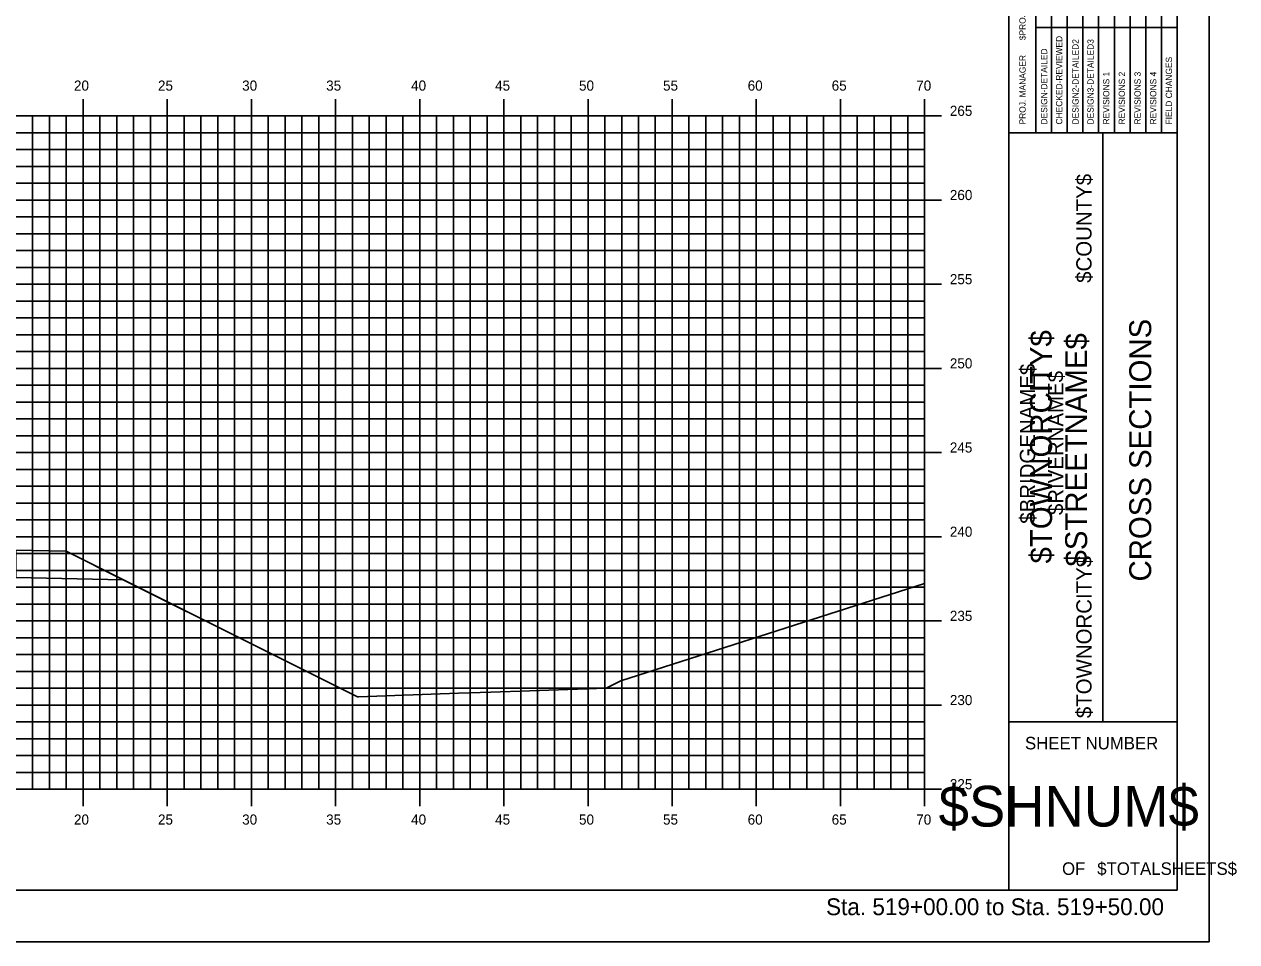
# Model space of a CAD drawing. Extents: x 1168600 to 1177589, y 610178 to 611246.
# Drawn here: x 1174412.8 to 1174484.9, y 610268.7 to 610323.2 of the extents above; entities that cross this region are included whole.
import ezdxf

# ---------------------------------------------------------------- set-up
doc = ezdxf.new("R2010")
doc.units = 0
for name, color, linetype in [('_Construction', 7, 'Continuous'), ('_Station Equation', 7, 'Continuous'), ('D_Roadway_SubGrade', 7, 'Continuous'), ('D_Slope_Direction', 7, 'Continuous'), ('D_Text_Standard', 7, 'Continuous'), ('H_V ANNOTATION', 7, 'Continuous'), ('MAJOR', 7, 'Continuous'), ('MINOR', 7, 'Continuous')]:
    doc.layers.add(name, color=color, linetype=linetype)

msp = doc.modelspace()

# ---------------------------------------------------------------- linework, layer by layer
at = {"layer": '_Construction'}
for p, q in [((1174471.333, 610271.804), (1174471.333, 610376.804)), ((1174481.333, 610271.804), (1174481.333, 610376.804)), ((1174471.333, 610316.804), (1174481.333, 610316.804)), ((1174476.924, 610281.804), (1174476.924, 610316.804)), ((1174471.333, 610281.804), (1174481.333, 610281.804)), ((1174321.333, 610271.801), (1174481.333, 610271.801))]:
    msp.add_line(p, q, dxfattribs=at)
msp.add_lwpolyline([(1174313.239, 610268.742), (1174483.239, 610268.742), (1174483.239, 610378.742), (1174313.239, 610378.742)], close=True, dxfattribs=at)
for points in [[(1174473.88, 610316.807), (1174473.88, 610334.304)], [(1174474.812, 610334.304), (1174474.812, 610316.807)], [(1174475.743, 610316.807), (1174475.743, 610334.304)], [(1174476.675, 610316.807), (1174476.675, 610334.304)], [(1174477.607, 610316.807), (1174477.607, 610334.304)], [(1174478.539, 610316.807), (1174478.539, 610334.304)], [(1174479.47, 610316.807), (1174479.47, 610334.304)], [(1174480.402, 610316.807), (1174480.402, 610334.304)], [(1174472.948, 610316.807), (1174472.948, 610333.598)], [(1174472.948, 610323.054), (1174481.333, 610323.054)]]:
    msp.add_lwpolyline(points, dxfattribs=at)
at = {"layer": '_Station Equation'}
msp.add_lwpolyline([(1174412.332, 610292), (1174415.332, 610291.94), (1174415.332, 610291.94), (1174418.718, 610290.247), (1174418.718, 610290.247), (1174426.415, 610286.399), (1174426.415, 610286.399), (1174432.635, 610283.289), (1174432.635, 610283.289), (1174432.635, 610283.289), (1174432.635, 610283.289), (1174432.653, 610283.289), (1174432.686, 610283.29), (1174432.686, 610283.29), (1174438.636, 610283.508), (1174440.55, 610283.563), (1174440.56, 610283.563), (1174442.88, 610283.647), (1174447.418, 610283.803), (1174448.276, 610284.239), (1174466.332, 610290.015)], dxfattribs=at)
at = {"layer": 'D_Roadway_SubGrade'}
msp.add_lwpolyline([(1174412.332, 610292), (1174415.332, 610291.94), (1174418.718, 610290.248), (1174412.332, 610290.375)], close=True, dxfattribs=at)
at = {"layer": 'D_Slope_Direction'}
for points in [[(1174415.332, 610291.94), (1174426.415, 610286.399)], [(1174426.415, 610286.399), (1174432.636, 610283.289)]]:
    msp.add_lwpolyline(points, dxfattribs=at)
at = {"layer": 'D_Text_Standard'}
msp.add_lwpolyline([(1174362.75, 610287.332), (1174363.625, 610287.252), (1174364.5, 610287.07), (1174365.375, 610286.785), (1174366.25, 610286.399), (1174373.947, 610290.248), (1174377.332, 610291.94), (1174380.332, 610292), (1174396.332, 610292.32), (1174412.332, 610292), (1174415.332, 610291.94), (1174418.718, 610290.248), (1174426.415, 610286.399), (1174432.636, 610283.289)], dxfattribs=at)
at = {"layer": 'MAJOR'}
for p, q in [((1174416.332, 610318.803), (1174416.332, 610317.801)), ((1174421.332, 610318.803), (1174421.332, 610317.801)), ((1174426.332, 610318.803), (1174426.332, 610317.801)), ((1174431.332, 610318.803), (1174431.332, 610317.801)), ((1174436.332, 610318.803), (1174436.332, 610317.801)), ((1174441.332, 610318.803), (1174441.332, 610317.801)), ((1174446.332, 610318.803), (1174446.332, 610317.801)), ((1174451.332, 610318.803), (1174451.332, 610317.801)), ((1174456.332, 610318.803), (1174456.332, 610317.801)), ((1174461.332, 610318.803), (1174461.332, 610317.801)), ((1174466.332, 610318.803), (1174466.332, 610317.801)), ((1174326.332, 610317.801), (1174466.332, 610317.801)), ((1174326.332, 610317.801), (1174466.332, 610317.801)), ((1174416.332, 610277.801), (1174416.332, 610317.801)), ((1174421.332, 610277.801), (1174421.332, 610317.801)), ((1174426.332, 610277.801), (1174426.332, 610317.801)), ((1174431.332, 610277.801), (1174431.332, 610317.801)), ((1174436.332, 610277.801), (1174436.332, 610317.801)), ((1174441.332, 610277.801), (1174441.332, 610317.801)), ((1174446.332, 610277.801), (1174446.332, 610317.801)), ((1174451.332, 610277.801), (1174451.332, 610317.801)), ((1174456.332, 610277.801), (1174456.332, 610317.801)), ((1174461.332, 610277.801), (1174461.332, 610317.801)), ((1174467.334, 610317.801), (1174465.33, 610317.801)), ((1174466.332, 610277.801), (1174466.332, 610317.801)), ((1174466.332, 610277.801), (1174466.332, 610317.801)), ((1174326.332, 610312.801), (1174466.332, 610312.801)), ((1174467.334, 610312.801), (1174465.33, 610312.801)), ((1174326.332, 610307.801), (1174466.332, 610307.801)), ((1174467.334, 610307.801), (1174465.33, 610307.801)), ((1174326.332, 610302.801), (1174466.332, 610302.801)), ((1174467.334, 610302.801), (1174465.33, 610302.801)), ((1174326.332, 610297.801), (1174466.332, 610297.801)), ((1174467.334, 610297.801), (1174465.33, 610297.801)), ((1174326.332, 610292.801), (1174466.332, 610292.801)), ((1174467.334, 610292.801), (1174465.33, 610292.801)), ((1174326.332, 610287.801), (1174466.332, 610287.801)), ((1174467.334, 610287.801), (1174465.33, 610287.801)), ((1174326.332, 610282.801), (1174466.332, 610282.801)), ((1174467.334, 610282.801), (1174465.33, 610282.801)), ((1174326.332, 610277.801), (1174466.332, 610277.801)), ((1174326.332, 610277.801), (1174466.332, 610277.801)), ((1174416.332, 610276.799), (1174416.332, 610277.801)), ((1174421.332, 610276.799), (1174421.332, 610277.801)), ((1174426.332, 610276.799), (1174426.332, 610277.801)), ((1174431.332, 610276.799), (1174431.332, 610277.801)), ((1174436.332, 610276.799), (1174436.332, 610277.801)), ((1174441.332, 610276.799), (1174441.332, 610277.801)), ((1174446.332, 610276.799), (1174446.332, 610277.801)), ((1174451.332, 610276.799), (1174451.332, 610277.801)), ((1174456.332, 610276.799), (1174456.332, 610277.801)), ((1174461.332, 610276.799), (1174461.332, 610277.801)), ((1174467.334, 610277.801), (1174465.33, 610277.801)), ((1174466.332, 610276.799), (1174466.332, 610277.801))]:
    msp.add_line(p, q, dxfattribs=at)
at = {"layer": 'MINOR'}
for p, q in [((1174413.332, 610277.801), (1174413.332, 610317.801)), ((1174414.332, 610277.801), (1174414.332, 610317.801)), ((1174415.332, 610277.801), (1174415.332, 610317.801)), ((1174417.332, 610277.801), (1174417.332, 610317.801)), ((1174418.332, 610277.801), (1174418.332, 610317.801)), ((1174419.332, 610277.801), (1174419.332, 610317.801)), ((1174420.332, 610277.801), (1174420.332, 610317.801)), ((1174422.332, 610277.801), (1174422.332, 610317.801)), ((1174423.332, 610277.801), (1174423.332, 610317.801)), ((1174424.332, 610277.801), (1174424.332, 610317.801)), ((1174425.332, 610277.801), (1174425.332, 610317.801)), ((1174427.332, 610277.801), (1174427.332, 610317.801)), ((1174428.332, 610277.801), (1174428.332, 610317.801)), ((1174429.332, 610277.801), (1174429.332, 610317.801)), ((1174430.332, 610277.801), (1174430.332, 610317.801)), ((1174432.332, 610277.801), (1174432.332, 610317.801)), ((1174433.332, 610277.801), (1174433.332, 610317.801)), ((1174434.332, 610277.801), (1174434.332, 610317.801)), ((1174435.332, 610277.801), (1174435.332, 610317.801)), ((1174437.332, 610277.801), (1174437.332, 610317.801)), ((1174438.332, 610277.801), (1174438.332, 610317.801)), ((1174439.332, 610277.801), (1174439.332, 610317.801)), ((1174440.332, 610277.801), (1174440.332, 610317.801)), ((1174442.332, 610277.801), (1174442.332, 610317.801)), ((1174443.332, 610277.801), (1174443.332, 610317.801)), ((1174444.332, 610277.801), (1174444.332, 610317.801)), ((1174445.332, 610277.801), (1174445.332, 610317.801)), ((1174447.332, 610277.801), (1174447.332, 610317.801)), ((1174448.332, 610277.801), (1174448.332, 610317.801)), ((1174449.332, 610277.801), (1174449.332, 610317.801)), ((1174450.332, 610277.801), (1174450.332, 610317.801)), ((1174452.332, 610277.801), (1174452.332, 610317.801)), ((1174453.332, 610277.801), (1174453.332, 610317.801)), ((1174454.332, 610277.801), (1174454.332, 610317.801)), ((1174455.332, 610277.801), (1174455.332, 610317.801)), ((1174457.332, 610277.801), (1174457.332, 610317.801)), ((1174458.332, 610277.801), (1174458.332, 610317.801)), ((1174459.332, 610277.801), (1174459.332, 610317.801)), ((1174460.332, 610277.801), (1174460.332, 610317.801)), ((1174462.332, 610277.801), (1174462.332, 610317.801)), ((1174463.332, 610277.801), (1174463.332, 610317.801)), ((1174464.332, 610277.801), (1174464.332, 610317.801)), ((1174465.332, 610277.801), (1174465.332, 610317.801)), ((1174326.332, 610316.801), (1174466.332, 610316.801)), ((1174466.332, 610316.801), (1174465.33, 610316.801)), ((1174326.332, 610315.801), (1174466.332, 610315.801)), ((1174466.332, 610315.801), (1174465.33, 610315.801)), ((1174326.332, 610314.801), (1174466.332, 610314.801)), ((1174466.332, 610314.801), (1174465.33, 610314.801)), ((1174326.332, 610313.801), (1174466.332, 610313.801)), ((1174466.332, 610313.801), (1174465.33, 610313.801)), ((1174326.332, 610311.801), (1174466.332, 610311.801)), ((1174466.332, 610311.801), (1174465.33, 610311.801)), ((1174326.332, 610310.801), (1174466.332, 610310.801)), ((1174466.332, 610310.801), (1174465.33, 610310.801)), ((1174326.332, 610309.801), (1174466.332, 610309.801)), ((1174466.332, 610309.801), (1174465.33, 610309.801)), ((1174326.332, 610308.801), (1174466.332, 610308.801)), ((1174466.332, 610308.801), (1174465.33, 610308.801)), ((1174326.332, 610306.801), (1174466.332, 610306.801)), ((1174466.332, 610306.801), (1174465.33, 610306.801)), ((1174326.332, 610305.801), (1174466.332, 610305.801)), ((1174466.332, 610305.801), (1174465.33, 610305.801)), ((1174326.332, 610304.801), (1174466.332, 610304.801)), ((1174466.332, 610304.801), (1174465.33, 610304.801)), ((1174326.332, 610303.801), (1174466.332, 610303.801)), ((1174466.332, 610303.801), (1174465.33, 610303.801)), ((1174326.332, 610301.801), (1174466.332, 610301.801)), ((1174466.332, 610301.801), (1174465.33, 610301.801)), ((1174326.332, 610300.801), (1174466.332, 610300.801)), ((1174466.332, 610300.801), (1174465.33, 610300.801)), ((1174326.332, 610299.801), (1174466.332, 610299.801)), ((1174466.332, 610299.801), (1174465.33, 610299.801)), ((1174326.332, 610298.801), (1174466.332, 610298.801)), ((1174466.332, 610298.801), (1174465.33, 610298.801)), ((1174326.332, 610296.801), (1174466.332, 610296.801)), ((1174466.332, 610296.801), (1174465.33, 610296.801)), ((1174326.332, 610295.801), (1174466.332, 610295.801)), ((1174466.332, 610295.801), (1174465.33, 610295.801)), ((1174326.332, 610294.801), (1174466.332, 610294.801)), ((1174466.332, 610294.801), (1174465.33, 610294.801)), ((1174326.332, 610293.801), (1174466.332, 610293.801)), ((1174466.332, 610293.801), (1174465.33, 610293.801)), ((1174326.332, 610291.801), (1174466.332, 610291.801)), ((1174466.332, 610291.801), (1174465.33, 610291.801)), ((1174326.332, 610290.801), (1174466.332, 610290.801)), ((1174466.332, 610290.801), (1174465.33, 610290.801)), ((1174326.332, 610289.801), (1174466.332, 610289.801)), ((1174466.332, 610289.801), (1174465.33, 610289.801)), ((1174326.332, 610288.801), (1174466.332, 610288.801)), ((1174466.332, 610288.801), (1174465.33, 610288.801)), ((1174326.332, 610286.801), (1174466.332, 610286.801)), ((1174466.332, 610286.801), (1174465.33, 610286.801)), ((1174326.332, 610285.801), (1174466.332, 610285.801)), ((1174466.332, 610285.801), (1174465.33, 610285.801)), ((1174326.332, 610284.801), (1174466.332, 610284.801)), ((1174466.332, 610284.801), (1174465.33, 610284.801)), ((1174326.332, 610283.801), (1174466.332, 610283.801)), ((1174466.332, 610283.801), (1174465.33, 610283.801)), ((1174326.332, 610281.801), (1174466.332, 610281.801)), ((1174466.332, 610281.801), (1174465.33, 610281.801)), ((1174326.332, 610280.801), (1174466.332, 610280.801)), ((1174466.332, 610280.801), (1174465.33, 610280.801)), ((1174326.332, 610279.801), (1174466.332, 610279.801)), ((1174466.332, 610279.801), (1174465.33, 610279.801)), ((1174326.332, 610278.801), (1174466.332, 610278.801)), ((1174466.332, 610278.801), (1174465.33, 610278.801))]:
    msp.add_line(p, q, dxfattribs=at)

# ---------------------------------------------------------------- texts
at = {"layer": '_Construction'}
for s, height, rotation, p in [('$PROJMANAGER$', 0.37275, 90, (1174472.337, 610322.299)), ('CHECKED-REVIEWED', 0.37275, 90, (1174474.514, 610317.292)), ('DESIGN2-DETAILED2', 0.37275, 90, (1174475.483, 610317.292)), ('DESIGN3-DETAILED3', 0.37275, 90, (1174476.377, 610317.292)), ('PROJ. MANAGER', 0.37275, 90, (1174472.337, 610317.292)), ('DESIGN-DETAILED', 0.37275, 90, (1174473.619, 610317.292)), ('FIELD CHANGES', 0.37275, 90, (1174481.035, 610317.292)), ('REVISIONS 1', 0.37275, 90, (1174477.309, 610317.292)), ('REVISIONS 2', 0.37275, 90, (1174478.24, 610317.292)), ('REVISIONS 3', 0.37275, 90, (1174479.172, 610317.292)), ('REVISIONS 4', 0.37275, 90, (1174480.104, 610317.292)), ('$COUNTY$', 0.9072, 90, (1174476.253, 610307.883)), ('CROSS SECTIONS', 1.30428, 90, (1174479.797, 610290.143)), ('$TOWNORCITY$', 1.30428, 90, (1174473.905, 610291.212)), ('$STREETNAME$', 1.30428, 90, (1174475.992, 610291.032)), ('$BRIDGENAME$', 0.90716, 90, (1174472.899, 610293.572)), ('$RIVERNAME$', 0.90716, 90, (1174474.576, 610294.087)), ('$TOWNORCITY$', 0.90716, 90, (1174476.253, 610282.025)), ('SHEET NUMBER', 0.74527, 360, (1174472.298, 610280.168)), ('$SHNUM$', 2.4194, 360, (1174467.166, 610275.584)), ('OF', 0.7453, 360, (1174474.5, 610272.714)), ('$TOTALSHEETS$', 0.74527, 360, (1174476.589, 610272.714))]:
    msp.add_text(s, height=height, rotation=rotation, dxfattribs=at).set_placement(p)
at = {"layer": 'H_V ANNOTATION'}
for s, height, p in [('20', 0.6, (1174415.786, 610319.301)), ('25', 0.6, (1174420.778, 610319.301)), ('30', 0.6, (1174425.781, 610319.301)), ('35', 0.6, (1174430.773, 610319.301)), ('40', 0.6, (1174435.819, 610319.301)), ('45', 0.6, (1174440.811, 610319.301)), ('50', 0.6, (1174445.797, 610319.301)), ('55', 0.6, (1174450.789, 610319.301)), ('60', 0.6, (1174455.819, 610319.301)), ('65', 0.6, (1174460.811, 610319.301)), ('70', 0.6, (1174465.835, 610319.301)), ('265', 0.6, (1174467.832, 610317.801)), ('260', 0.6, (1174467.832, 610312.801)), ('255', 0.6, (1174467.832, 610307.801)), ('250', 0.6, (1174467.832, 610302.801)), ('245', 0.6, (1174467.832, 610297.801)), ('240', 0.6, (1174467.832, 610292.801)), ('235', 0.6, (1174467.832, 610287.801)), ('230', 0.6, (1174467.832, 610282.801)), ('225', 0.6, (1174467.832, 610277.801)), ('20', 0.6, (1174415.786, 610275.701)), ('25', 0.6, (1174420.778, 610275.701)), ('30', 0.6, (1174425.781, 610275.701)), ('35', 0.6, (1174430.773, 610275.701)), ('40', 0.6, (1174435.819, 610275.701)), ('45', 0.6, (1174440.811, 610275.701)), ('50', 0.6, (1174445.797, 610275.701)), ('55', 0.6, (1174450.789, 610275.701)), ('60', 0.6, (1174455.819, 610275.701)), ('65', 0.6, (1174460.811, 610275.701)), ('70', 0.6, (1174465.835, 610275.701)), ('Sta. 519+00.00 to Sta. 519+50.00', 1.0002, (1174460.478, 610270.321))]:
    msp.add_text(s, height=height, dxfattribs=at).set_placement(p)

doc.saveas('drawing.dxf')
